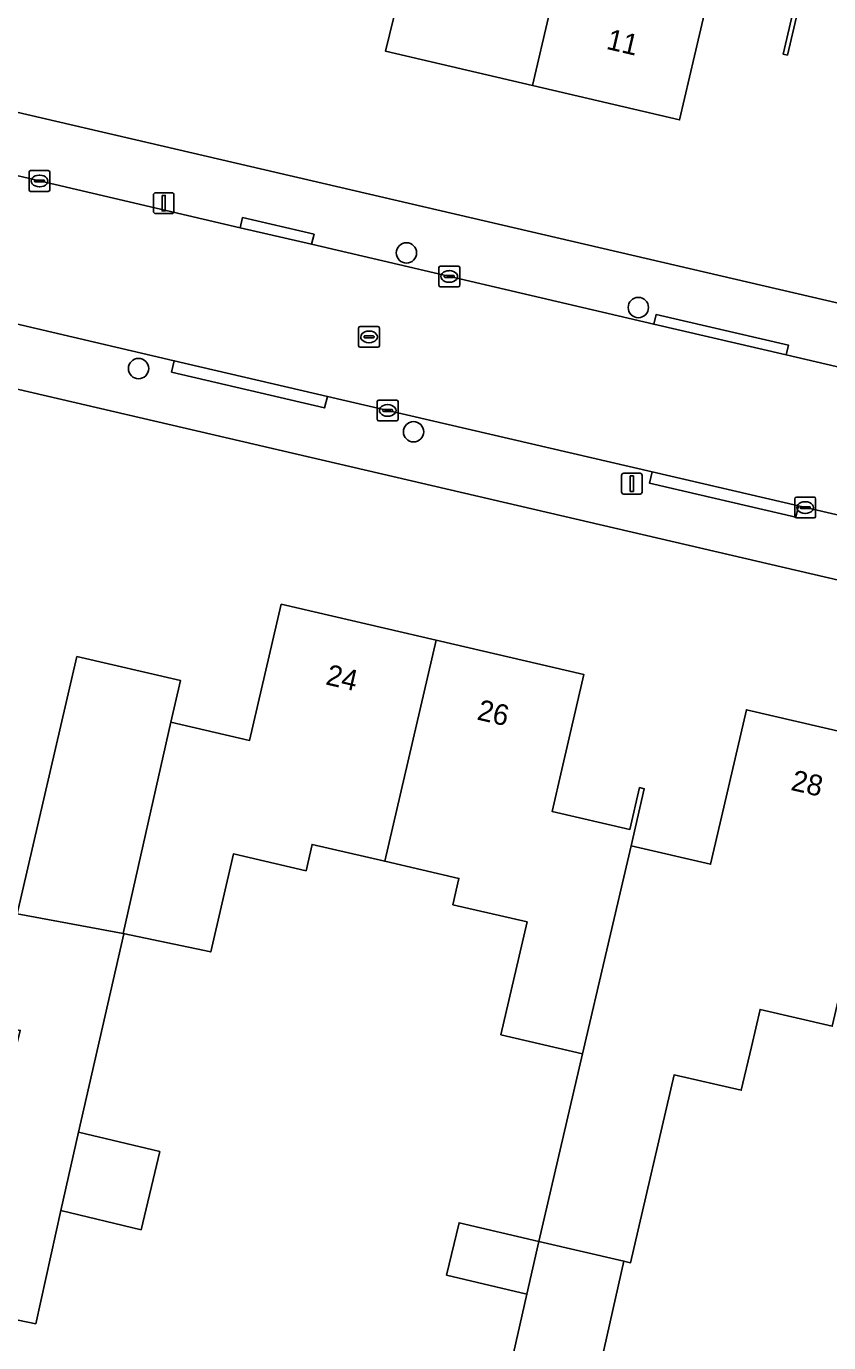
# Model space of a CAD drawing. Extents: x 162184 to 163154, y 385507 to 386516.
# Drawn here: x 162546.4 to 162585, y 385891.6 to 385954.9 of the extents above; entities that cross this region are included whole.
import ezdxf

# ---------------------------------------------------------------- set-up
doc = ezdxf.new("R2010")
doc.units = 0
for name, color, linetype in [('IMGEO_Boom', 7, 'Continuous'), ('IMGEO_Erf', 7, 'Continuous'), ('IMGEO_Kolk', 7, 'Continuous'), ('IMGEO_Lichtmast', 7, 'Continuous'), ('IMGEO_Muur', 7, 'Continuous'), ('IMGEO_Pand', 7, 'Continuous'), ('IMGEO_Pand_nummerreeks', 7, 'Continuous'), ('IMGEO_Rijbaan_lokaal_open', 7, 'Continuous'), ('IMGEO_Rioolput', 7, 'Continuous'), ('IMGEO_Voetpad_open', 7, 'Continuous')]:
    doc.layers.add(name, color=color, linetype=linetype)

msp = doc.modelspace()

# ---------------------------------------------------------------- linework, layer by layer
at = {"layer": 'IMGEO_Boom'}
for centre in [(162564.712, 385944.016), (162575.875, 385941.387), (162551.818, 385938.449), (162565.054, 385935.409)]:
    msp.add_circle(centre, 0.489, dxfattribs=at)
at = {"layer": 'IMGEO_Erf'}
for points in [[(162579.901, 385959.144), (162578.821, 385954.527), (162577.86, 385950.417), (162570.78, 385952.073), (162563.699, 385953.729), (162565.847, 385962.515)], [(162583.726, 385956.412), (162583.054, 385953.538), (162582.844, 385953.587), (162583.923, 385958.204)], [(162535.867, 385953.127), (162747.115, 385904.027), (162750.77, 385903.177)], [(162742.31, 385891.809), (162533.141, 385940.448)], [(162545.981, 385912.22), (162548.85, 385924.593), (162553.838, 385923.437), (162553.374, 385921.436), (162557.165, 385920.557), (162558.686, 385927.113), (162566.138, 385925.385), (162573.25, 385923.736), (162572.189, 385919.158), (162571.721, 385917.142), (162575.468, 385916.273), (162575.935, 385918.286), (162576.163, 385918.233), (162575.527, 385915.489), (162579.353, 385914.602), (162579.991, 385917.352), (162581.077, 385922.034), (162588.352, 385920.347)], [(162568.782, 385886.237), (162570.513, 385893.909), (162566.643, 385894.829), (162567.243, 385897.351), (162571.083, 385896.438), (162573.191, 385905.48), (162569.261, 385906.391), (162570.519, 385911.82), (162566.947, 385912.648), (162567.24, 385913.915), (162563.668, 385914.743), (162560.173, 385915.554), (162559.879, 385914.288), (162556.385, 385915.098), (162555.291, 385910.38), (162551.08, 385911.27), (162551.103, 385911.244), (162548.922, 385901.707), (162552.838, 385900.776), (162551.943, 385897.009), (162548.07, 385897.93), (162546.87, 385892.49), (162542.837, 385893.318)], [(162585.212, 385906.805), (162581.734, 385907.612), (162581.315, 385905.806), (162580.832, 385903.726), (162577.595, 385904.459), (162575.502, 385895.427), (162575.177, 385895.501), (162572.88, 385885.313)]]:
    msp.add_lwpolyline(points, dxfattribs=at)
at = {"layer": 'IMGEO_Kolk'}
for p, q in [((162546.547, 385947.052), (162546.547, 385947.904)), ((162546.622, 385947.978), (162547.474, 385947.978)), ((162547.035, 385947.758), (162547.06, 385947.758)), ((162547.548, 385947.904), (162547.548, 385947.052)), ((162547.474, 385946.978), (162546.622, 385946.978)), ((162546.806, 385947.472), (162546.806, 385947.484)), ((162547.244, 385947.435), (162546.846, 385947.435)), ((162546.849, 385947.521), (162547.247, 385947.521)), ((162547.058, 385947.198), (162547.033, 385947.198)), ((162547.29, 385947.484), (162547.29, 385947.472)), ((162566.274, 385942.456), (162566.274, 385943.308)), ((162566.349, 385943.382), (162567.201, 385943.382)), ((162566.762, 385943.162), (162566.787, 385943.162)), ((162567.275, 385943.308), (162567.275, 385942.456)), ((162566.533, 385942.876), (162566.533, 385942.888)), ((162566.971, 385942.839), (162566.573, 385942.839)), ((162566.576, 385942.925), (162566.974, 385942.925)), ((162566.785, 385942.602), (162566.76, 385942.602)), ((162567.017, 385942.888), (162567.017, 385942.876)), ((162567.201, 385942.382), (162566.349, 385942.382)), ((162563.308, 385936.009), (162563.308, 385936.861)), ((162563.383, 385936.935), (162564.235, 385936.935)), ((162564.309, 385936.861), (162564.309, 385936.009)), ((162563.567, 385936.429), (162563.567, 385936.441)), ((162564.005, 385936.392), (162563.607, 385936.392)), ((162563.61, 385936.478), (162564.008, 385936.478)), ((162563.796, 385936.715), (162563.821, 385936.715)), ((162564.051, 385936.441), (162564.051, 385936.429)), ((162564.235, 385935.935), (162563.383, 385935.935)), ((162563.819, 385936.155), (162563.794, 385936.155)), ((162583.409, 385931.336), (162583.409, 385932.188)), ((162583.484, 385932.262), (162584.336, 385932.262)), ((162583.668, 385931.756), (162583.668, 385931.768)), ((162583.711, 385931.805), (162584.109, 385931.805)), ((162583.897, 385932.042), (162583.922, 385932.042)), ((162584.152, 385931.768), (162584.152, 385931.756)), ((162584.41, 385932.188), (162584.41, 385931.336)), ((162584.336, 385931.262), (162583.484, 385931.262)), ((162584.106, 385931.719), (162583.708, 385931.719)), ((162583.92, 385931.482), (162583.895, 385931.482))]:
    msp.add_line(p, q, dxfattribs=at)
for points in [[(162546.547, 385947.052), (162546.547, 385947.904)], [(162546.622, 385947.978), (162547.474, 385947.978)], [(162547.548, 385947.904), (162547.548, 385947.052)], [(162547.474, 385946.978), (162546.622, 385946.978)], [(162566.274, 385942.456), (162566.274, 385943.308)], [(162566.349, 385943.382), (162567.201, 385943.382)], [(162567.275, 385943.308), (162567.275, 385942.456)], [(162567.201, 385942.382), (162566.349, 385942.382)], [(162563.308, 385936.009), (162563.308, 385936.861)], [(162563.383, 385936.935), (162564.235, 385936.935)], [(162564.309, 385936.861), (162564.309, 385936.009)], [(162564.235, 385935.935), (162563.383, 385935.935)], [(162583.409, 385931.336), (162583.409, 385932.188)], [(162583.484, 385932.262), (162584.336, 385932.262)], [(162584.41, 385932.188), (162584.41, 385931.336)], [(162584.336, 385931.262), (162583.484, 385931.262)]]:
    msp.add_lwpolyline(points, dxfattribs=at)
for centre, radius, start, end in [((162546.624, 385947.902), 0.0765, 91.55205, 178.44795), ((162546.624, 385947.902), 0.0765, 91.55205, 178.44795), ((162547.472, 385947.902), 0.0765, 1.55205, 88.44795), ((162547.472, 385947.902), 0.0765, 1.55205, 88.44795), ((162546.624, 385947.054), 0.0765, 181.55205, 268.44795), ((162546.624, 385947.054), 0.0765, 181.55205, 268.44795), ((162546.846, 385947.481), 0.0403, 85.87752, 175.75265), ((162546.843, 385947.471), 0.0366, 178.93798, 274.71019), ((162547.247, 385947.478), 0.043, 264.86636, 352.45326), ((162547.251, 385947.483), 0.0386, 1.73085, 96.63898), ((162547.472, 385947.054), 0.0765, 271.55205, 358.44795), ((162547.472, 385947.054), 0.0765, 271.55205, 358.44795), ((162566.351, 385943.306), 0.0765, 91.55205, 178.44795), ((162566.351, 385943.306), 0.0765, 91.55205, 178.44795), ((162567.199, 385943.306), 0.0765, 1.55205, 88.44795), ((162567.199, 385943.306), 0.0765, 1.55205, 88.44795), ((162566.573, 385942.885), 0.0403, 85.87752, 175.75265), ((162566.57, 385942.875), 0.0366, 178.93798, 274.71019), ((162566.974, 385942.882), 0.043, 264.86636, 352.45326), ((162566.978, 385942.887), 0.0386, 1.73085, 96.63898), ((162566.351, 385942.458), 0.0765, 181.55205, 268.44795), ((162566.351, 385942.458), 0.0765, 181.55205, 268.44795), ((162567.199, 385942.458), 0.0765, 271.55205, 358.44795), ((162567.199, 385942.458), 0.0765, 271.55205, 358.44795), ((162563.385, 385936.859), 0.0765, 91.55205, 178.44795), ((162563.385, 385936.859), 0.0765, 91.55205, 178.44795), ((162564.233, 385936.859), 0.0765, 1.55205, 88.44795), ((162564.233, 385936.859), 0.0765, 1.55205, 88.44795), ((162563.607, 385936.438), 0.0403, 85.87752, 175.75265), ((162563.604, 385936.428), 0.0366, 178.93798, 274.71019), ((162564.008, 385936.435), 0.043, 264.86636, 352.45326), ((162564.012, 385936.44), 0.0386, 1.73085, 96.63898), ((162563.385, 385936.011), 0.0765, 181.55205, 268.44795), ((162563.385, 385936.011), 0.0765, 181.55205, 268.44795), ((162564.233, 385936.011), 0.0765, 271.55205, 358.44795), ((162564.233, 385936.011), 0.0765, 271.55205, 358.44795), ((162583.486, 385932.186), 0.0765, 91.55205, 178.44795), ((162583.486, 385932.186), 0.0765, 91.55205, 178.44795), ((162583.708, 385931.765), 0.0403, 85.87752, 175.75265), ((162583.705, 385931.755), 0.0366, 178.93798, 274.71019), ((162584.109, 385931.762), 0.043, 264.86636, 352.45326), ((162584.113, 385931.767), 0.0386, 1.73085, 96.63898), ((162584.334, 385932.186), 0.0765, 1.55205, 88.44795), ((162584.334, 385932.186), 0.0765, 1.55205, 88.44795), ((162583.486, 385931.338), 0.0765, 181.55205, 268.44795), ((162583.486, 385931.338), 0.0765, 181.55205, 268.44795), ((162584.334, 385931.338), 0.0765, 271.55205, 358.44795), ((162584.334, 385931.338), 0.0765, 271.55205, 358.44795)]:
    msp.add_arc(centre, radius, start, end, dxfattribs=at)
for centre, major_axis, ratio, start_param, end_param in [((162547.034, 385947.478), (-0.387, 0.002), 0.722429, 4.712389, 7.853982), ((162547.059, 385947.478), (-0.39, 0.002), 0.717154, 1.570796, 4.712389), ((162566.761, 385942.882), (-0.387, 0.002), 0.722429, 4.712389, 7.853982), ((162566.786, 385942.882), (-0.39, 0.002), 0.717154, 1.570796, 4.712389), ((162563.795, 385936.435), (-0.387, 0.002), 0.722429, 4.712389, 7.853982), ((162563.82, 385936.435), (-0.39, 0.002), 0.717154, 1.570796, 4.712389), ((162583.896, 385931.762), (-0.387, 0.002), 0.722429, 4.712389, 7.853982), ((162583.921, 385931.762), (-0.39, 0.002), 0.717154, 1.570796, 4.712389)]:
    msp.add_ellipse(centre, major_axis=major_axis, ratio=ratio, start_param=start_param, end_param=end_param, dxfattribs=at)
at = {"layer": 'IMGEO_Lichtmast'}
for p, q in [((162552.533, 385946.011), (162552.533, 385946.811)), ((162552.533, 385946.811), (162552.533, 385946.011)), ((162552.633, 385946.911), (162553.423, 385946.911)), ((162553.423, 385946.911), (162552.633, 385946.911)), ((162553.523, 385946.811), (162553.523, 385946.011)), ((162553.523, 385946.011), (162553.523, 385946.811)), ((162553.423, 385945.911), (162552.633, 385945.911)), ((162552.633, 385945.911), (162553.423, 385945.911)), ((162575.069, 385932.513), (162575.069, 385933.313)), ((162575.069, 385933.313), (162575.069, 385932.513)), ((162575.169, 385933.413), (162575.959, 385933.413)), ((162575.959, 385933.413), (162575.169, 385933.413)), ((162576.059, 385933.313), (162576.059, 385932.513)), ((162576.059, 385932.513), (162576.059, 385933.313)), ((162575.959, 385932.413), (162575.169, 385932.413)), ((162575.169, 385932.413), (162575.959, 385932.413))]:
    msp.add_line(p, q, dxfattribs=at)
for points in [[(162552.953, 385946.786), (162553.103, 385946.786), (162553.103, 385946.036), (162552.953, 385946.036), (162552.953, 385946.786)], [(162575.489, 385933.288), (162575.639, 385933.288), (162575.639, 385932.538), (162575.489, 385932.538), (162575.489, 385933.288)]]:
    msp.add_lwpolyline(points, dxfattribs=at)
for centre, start, end in [((162552.633, 385946.811), 90, 180), ((162552.633, 385946.811), 90, 180), ((162553.423, 385946.811), 0, 90), ((162553.423, 385946.811), 360, 90), ((162552.633, 385946.011), 180, 270), ((162552.633, 385946.011), 180, 270), ((162553.423, 385946.011), 270, 0), ((162553.423, 385946.011), 270, 0), ((162575.169, 385933.313), 90, 180), ((162575.169, 385933.313), 90, 180), ((162575.959, 385933.313), 0, 90), ((162575.959, 385933.313), 360, 90), ((162575.169, 385932.513), 180, 270), ((162575.169, 385932.513), 180, 270), ((162575.959, 385932.513), 270, 0), ((162575.959, 385932.513), 270, 0)]:
    msp.add_arc(centre, 0.1, start, end, dxfattribs=at)
at = {"layer": 'IMGEO_Muur'}
msp.add_lwpolyline([(162584.134, 385958.155), (162583.923, 385958.204), (162582.844, 385953.587), (162583.054, 385953.538), (162583.726, 385956.412)], close=True, dxfattribs=at)
at = {"layer": 'IMGEO_Pand'}
for points in [[(162573.84, 385965.147), (162573.954, 385965.635), (162567.295, 385967.193), (162566.989, 385967.264), (162566.86, 385966.765), (162566.183, 385966.923), (162567.712, 385973.314), (162563.317, 385974.342), (162561.951, 385968.577), (162560.798, 385963.711), (162565.847, 385962.515), (162563.699, 385953.729), (162570.78, 385952.073), (162573.239, 385962.578)], [(162585.903, 385965.704), (162586.688, 385969.052), (162581.374, 385970.295), (162579.841, 385963.743), (162573.84, 385965.147), (162573.239, 385962.578), (162570.78, 385952.073), (162577.86, 385950.417), (162578.821, 385954.527), (162579.901, 385959.144), (162583.923, 385958.204), (162584.134, 385958.155), (162585.405, 385963.577)], [(162566.138, 385925.385), (162558.686, 385927.113), (162557.165, 385920.557), (162553.374, 385921.436), (162551.08, 385911.27), (162555.291, 385910.38), (162556.385, 385915.098), (162559.879, 385914.288), (162560.173, 385915.554), (162563.668, 385914.743)], [(162576.163, 385918.233), (162575.935, 385918.286), (162575.468, 385916.273), (162571.721, 385917.142), (162572.189, 385919.158), (162573.25, 385923.736), (162566.138, 385925.385), (162563.668, 385914.743), (162567.24, 385913.915), (162566.947, 385912.648), (162570.519, 385911.82), (162569.261, 385906.391), (162573.191, 385905.48), (162575.527, 385915.489)], [(162551.08, 385911.27), (162553.374, 385921.436), (162553.838, 385923.437), (162548.85, 385924.593), (162545.981, 385912.22)], [(162585.815, 385909.407), (162588.352, 385920.347), (162581.077, 385922.034), (162579.991, 385917.352), (162579.353, 385914.602), (162575.527, 385915.489), (162573.191, 385905.48), (162571.083, 385896.438), (162575.177, 385895.501), (162575.502, 385895.427), (162577.595, 385904.459), (162580.832, 385903.726), (162581.315, 385905.806), (162581.734, 385907.612), (162585.212, 385906.805)], [(162548.922, 385901.707), (162551.103, 385911.244), (162551.08, 385911.27), (162545.981, 385912.22), (162540.515, 385913.238), (162535.599, 385914.154), (162534.824, 385910.229), (162527.537, 385911.667), (162525.985, 385903.797), (162532.879, 385902.436), (162532.635, 385901.201), (162537.541, 385900.233), (162538.096, 385900.124), (162539.627, 385907.888), (162546.121, 385906.607), (162542.837, 385893.318), (162546.87, 385892.49), (162548.07, 385897.93)], [(162548.07, 385897.93), (162551.943, 385897.009), (162552.838, 385900.776), (162548.922, 385901.707)], [(162571.083, 385896.438), (162567.243, 385897.351), (162566.643, 385894.829), (162570.513, 385893.909)], [(162570.513, 385893.909), (162568.782, 385886.237), (162572.88, 385885.313), (162575.177, 385895.501), (162571.083, 385896.438)]]:
    msp.add_lwpolyline(points, close=True, dxfattribs=at)
at = {"layer": 'IMGEO_Rijbaan_lokaal_open'}
for points in [[(162643.294, 385925.05), (162628.553, 385928.5), (162621.586, 385930.116), (162605.387, 385933.891), (162598.335, 385935.527), (162582.997, 385939.105), (162576.617, 385940.585), (162560.148, 385944.431), (162556.704, 385945.23), (162547.044, 385947.477), (162532.79, 385950.827)], [(162544.816, 385940.852), (162553.537, 385938.828), (162560.906, 385937.111), (162576.538, 385933.481), (162583.586, 385931.839), (162598.285, 385928.43), (162605.316, 385926.792), (162621.165, 385923.11), (162628.35, 385921.436), (162643.88, 385917.817)]]:
    msp.add_lwpolyline(points, dxfattribs=at)
at = {"layer": 'IMGEO_Rioolput'}
for p, q in [((162562.412, 385939.549), (162562.412, 385940.401)), ((162562.487, 385940.475), (162563.339, 385940.475)), ((162562.671, 385939.969), (162562.671, 385939.981)), ((162562.714, 385940.018), (162563.112, 385940.018)), ((162562.9, 385940.255), (162562.925, 385940.255)), ((162563.155, 385939.981), (162563.155, 385939.969)), ((162563.413, 385940.401), (162563.413, 385939.549)), ((162563.339, 385939.475), (162562.487, 385939.475)), ((162563.109, 385939.932), (162562.711, 385939.932)), ((162562.923, 385939.695), (162562.898, 385939.695))]:
    msp.add_line(p, q, dxfattribs=at)
for points in [[(162562.412, 385939.549), (162562.412, 385940.401)], [(162562.487, 385940.475), (162563.339, 385940.475)], [(162563.413, 385940.401), (162563.413, 385939.549)], [(162563.339, 385939.475), (162562.487, 385939.475)]]:
    msp.add_lwpolyline(points, dxfattribs=at)
for centre, radius, start, end in [((162562.489, 385940.399), 0.0765, 91.55205, 178.44795), ((162562.489, 385940.399), 0.0765, 91.55205, 178.44795), ((162562.711, 385939.978), 0.0403, 85.87752, 175.75265), ((162563.116, 385939.98), 0.0386, 1.73085, 96.63898), ((162563.337, 385940.399), 0.0765, 1.55205, 88.44795), ((162563.337, 385940.399), 0.0765, 1.55205, 88.44795), ((162562.489, 385939.551), 0.0765, 181.55205, 268.44795), ((162562.489, 385939.551), 0.0765, 181.55205, 268.44795), ((162562.708, 385939.968), 0.0366, 178.93798, 274.71019), ((162563.112, 385939.975), 0.043, 264.86636, 352.45326), ((162563.337, 385939.551), 0.0765, 271.55205, 358.44795), ((162563.337, 385939.551), 0.0765, 271.55205, 358.44795)]:
    msp.add_arc(centre, radius, start, end, dxfattribs=at)
for centre, major_axis, ratio, start_param, end_param in [((162562.899, 385939.975), (-0.387, 0.002), 0.722429, 4.712389, 7.853982), ((162562.924, 385939.975), (-0.39, 0.002), 0.717154, 1.570796, 4.712389)]:
    msp.add_ellipse(centre, major_axis=major_axis, ratio=ratio, start_param=start_param, end_param=end_param, dxfattribs=at)
at = {"layer": 'IMGEO_Voetpad_open'}
for points in [[(162525.139, 385952.653), (162525.704, 385952.501), (162527.021, 385952.183), (162532.79, 385950.827), (162547.044, 385947.477), (162556.704, 385945.23), (162556.823, 385945.72), (162560.266, 385944.916), (162560.148, 385944.431), (162576.617, 385940.585), (162576.727, 385941.046), (162583.109, 385939.572), (162582.997, 385939.105), (162598.335, 385935.527), (162598.451, 385936.013), (162605.505, 385934.384), (162605.387, 385933.891), (162621.586, 385930.116), (162621.703, 385930.595), (162628.668, 385928.973), (162628.553, 385928.5), (162643.294, 385925.05)], [(162750.77, 385903.177), (162747.115, 385904.027), (162535.867, 385953.127)], [(162643.88, 385917.817), (162628.35, 385921.436), (162628.227, 385920.924), (162621.04, 385922.59), (162621.165, 385923.11), (162605.316, 385926.792), (162605.186, 385926.256), (162598.155, 385927.891), (162598.285, 385928.43), (162583.586, 385931.839), (162583.46, 385931.308), (162576.41, 385932.943), (162576.538, 385933.481), (162560.906, 385937.111), (162560.772, 385936.558), (162553.405, 385938.281), (162553.537, 385938.828), (162544.816, 385940.852)], [(162533.141, 385940.448), (162742.31, 385891.809)]]:
    msp.add_lwpolyline(points, dxfattribs=at)
for points in [[(162556.704, 385945.23), (162560.148, 385944.431), (162560.266, 385944.916), (162556.823, 385945.72)], [(162576.617, 385940.585), (162582.997, 385939.105), (162583.109, 385939.572), (162576.727, 385941.046)], [(162553.537, 385938.828), (162553.405, 385938.281), (162560.772, 385936.558), (162560.906, 385937.111)], [(162576.538, 385933.481), (162576.41, 385932.943), (162583.46, 385931.308), (162583.586, 385931.839)]]:
    msp.add_lwpolyline(points, close=True, dxfattribs=at)

# ---------------------------------------------------------------- texts
at = {"layer": 'IMGEO_Pand_nummerreeks'}
for s, rotation, p in [('11', 346.83343, (162574.289, 385953.841)), ('24', 346.94802, (162560.781, 385923.26)), ('26', 346.94802, (162568.063, 385921.571)), ('28', 346.94229, (162583.172, 385918.181))]:
    msp.add_text(s, height=1, rotation=rotation, dxfattribs=at).set_placement(p)

doc.saveas('drawing.dxf')
